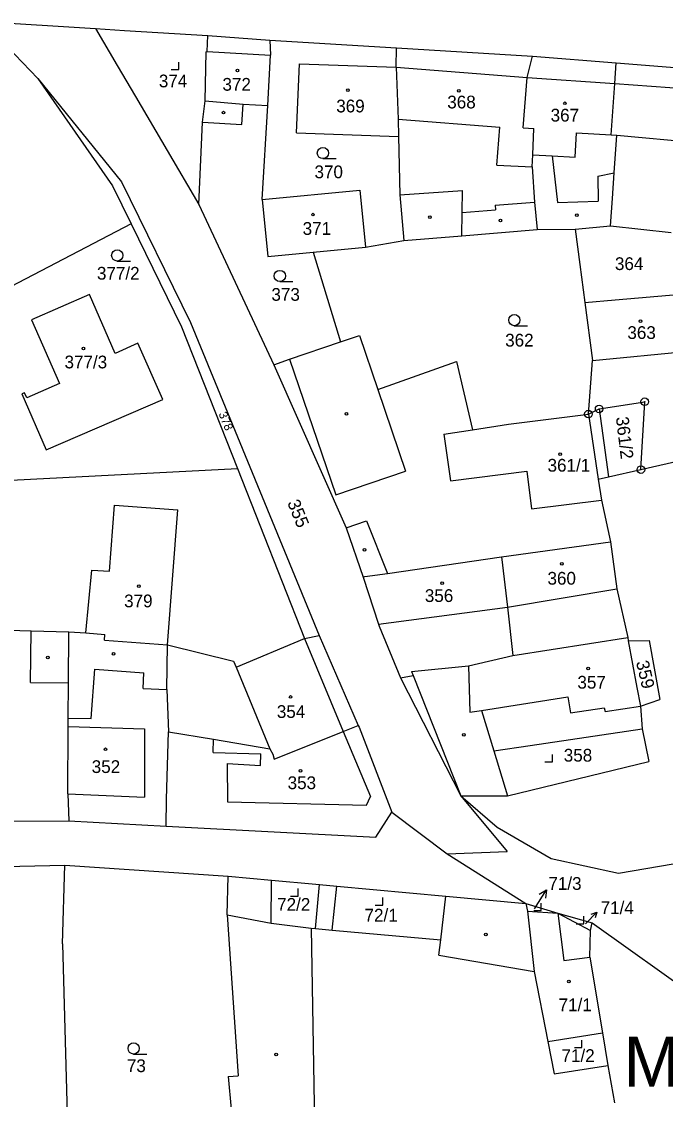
# Model space of a CAD drawing. Extents: x -779596 to -776743, y -1030330 to -1024513.
# Drawn here: x -778097.2 to -778011.4, y -1024857.5 to -1024713.8 of the extents above; entities that cross this region are included whole.
import ezdxf

# ---------------------------------------------------------------- set-up
doc = ezdxf.new("R2010")
doc.units = 0
for name, color, linetype in [('hranice parcel', 7, 'Continuous'), ('hranice vnitřní', 7, 'Continuous'), ('kultura', 7, 'Continuous'), ('Kód', 7, 'Continuous'), ('názvosloví', 7, 'Continuous'), ('č_ parcel šipka', 7, 'Continuous'), ('č_pacel stav_', 7, 'Continuous'), ('č_parcel poz_', 7, 'Continuous')]:
    doc.layers.add(name, color=color, linetype=linetype)

msp = doc.modelspace()

# ---------------------------------------------------------------- linework, layer by layer
at = {"layer": 'hranice parcel'}
for points in [[(-778102.38, -1024713.77), (-778087.35, -1024714.71)], [(-778087.35, -1024714.71), (-778083.48, -1024714.95)], [(-778087.35, -1024714.71), (-778084.45, -1024719.65)], [(-778083.48, -1024714.95), (-778072.36, -1024715.64)], [(-778100.2, -1024716.03), (-778095.04, -1024721.38)], [(-778072.45, -1024717.77), (-778072.36, -1024715.64)], [(-778072.36, -1024715.64), (-778064.12, -1024716.23)], [(-778064.12, -1024716.23), (-778064.03, -1024718.27)], [(-778064.12, -1024716.23), (-778047.21, -1024717.28)], [(-778072.74, -1024724.34), (-778072.59, -1024717.8)], [(-778072.59, -1024717.8), (-778072.45, -1024717.77)], [(-778047.28, -1024719.86), (-778047.21, -1024717.28)], [(-778047.21, -1024717.28), (-778029.11, -1024718.4)], [(-778064.4, -1024724.95), (-778064.03, -1024718.27)], [(-778060.54, -1024728.62), (-778060.17, -1024719.4)], [(-778060.17, -1024719.4), (-778047.28, -1024719.86)], [(-778029.81, -1024721.25), (-778029.11, -1024718.4)], [(-778029.11, -1024718.4), (-778017.93, -1024719.29)], [(-778018.12, -1024722.05), (-778017.93, -1024719.29)], [(-778017.93, -1024719.29), (-778000.7, -1024720.65)], [(-778084.45, -1024719.65), (-778082.03, -1024723.77)], [(-778047.28, -1024719.86), (-778046.99, -1024726.78)], [(-778095.04, -1024721.38), (-778083.9, -1024735.12)], [(-778095.04, -1024721.38), (-778085.07, -1024735.69)], [(-778030.36, -1024727.93), (-778029.81, -1024721.25)], [(-778018.6, -1024728.89), (-778018.12, -1024722.05)], [(-778082.03, -1024723.77), (-778073.59, -1024738.16)], [(-778073.11, -1024727.19), (-778072.74, -1024724.34)], [(-778067.83, -1024727.48), (-778067.68, -1024724.77)], [(-778067.68, -1024724.77), (-778064.4, -1024724.95)], [(-778065.13, -1024737.49), (-778064.4, -1024724.95)], [(-778073.59, -1024738.16), (-778073.11, -1024727.19)], [(-778073.11, -1024727.19), (-778067.83, -1024727.48)], [(-778046.99, -1024726.78), (-778046.94, -1024729.11)], [(-778030.36, -1024727.93), (-778028.94, -1024728.04)], [(-778029.07, -1024731.52), (-778028.94, -1024728.04)], [(-778060.54, -1024728.62), (-778046.94, -1024729.11)], [(-778046.94, -1024729.11), (-778046.78, -1024736.88)], [(-778018.6, -1024728.89), (-778017.86, -1024728.93)], [(-778018.21, -1024733.96), (-778017.86, -1024728.93)], [(-778029.13, -1024733.16), (-778029.07, -1024731.52)], [(-778029.13, -1024733.16), (-778028.81, -1024737.84)], [(-778083.9, -1024735.12), (-778074.71, -1024753.91)], [(-778018.44, -1024737.38), (-778018.21, -1024733.96)], [(-778085.07, -1024735.69), (-778082.6, -1024740.74)], [(-778065.13, -1024737.49), (-778052.11, -1024736.23)], [(-778052.11, -1024736.23), (-778051.38, -1024743.85)], [(-778073.59, -1024738.16), (-778063.6, -1024759.54)], [(-778065.13, -1024737.49), (-778064.4, -1024745.11)], [(-778046.78, -1024736.88), (-778046.24, -1024742.94)], [(-778028.81, -1024737.84), (-778028.48, -1024741.51)], [(-778018.69, -1024741.02), (-778018.44, -1024737.38)], [(-778082.6, -1024740.74), (-778102.73, -1024751.23)], [(-778082.6, -1024740.74), (-778075.88, -1024754.48)], [(-778023.43, -1024741.45), (-778018.69, -1024741.02)], [(-778018.69, -1024741.02), (-778010.62, -1024741.88)], [(-778046.24, -1024742.94), (-778038.51, -1024742.32)], [(-778038.51, -1024742.32), (-778028.48, -1024741.51)], [(-778028.48, -1024741.51), (-778023.43, -1024741.45)], [(-778023.43, -1024741.45), (-778022.8, -1024746.15)], [(-778058.34, -1024744.52), (-778051.38, -1024743.85)], [(-778051.38, -1024743.85), (-778046.24, -1024742.94)], [(-778064.4, -1024745.11), (-778058.34, -1024744.52)], [(-778058.34, -1024744.52), (-778054.69, -1024756.47)], [(-778022.8, -1024746.15), (-778022.12, -1024751.25)], [(-778088.14, -1024750.15), (-778095.87, -1024753.54)], [(-778084.71, -1024758.02), (-778088.14, -1024750.15)], [(-778022.12, -1024751.25), (-778018.07, -1024750.89)], [(-778018.07, -1024750.89), (-778009.3, -1024750.13)], [(-778022.12, -1024751.25), (-778021.1, -1024758.96)], [(-778095.87, -1024753.54), (-778092.17, -1024762.03)], [(-778074.71, -1024753.91), (-778057.52, -1024795.64)], [(-778075.88, -1024754.48), (-778068.42, -1024773.37)], [(-778081.69, -1024756.65), (-778084.71, -1024758.02)], [(-778078.39, -1024764.17), (-778081.69, -1024756.65)], [(-778061.47, -1024758.77), (-778054.69, -1024756.47)], [(-778054.69, -1024756.47), (-778052.18, -1024755.62)], [(-778052.18, -1024755.62), (-778049.73, -1024762.85)], [(-778063.6, -1024759.54), (-778061.47, -1024758.77)], [(-778063.6, -1024759.54), (-778053.92, -1024781.27)], [(-778049.73, -1024762.85), (-778039.23, -1024759.1)], [(-778039.23, -1024759.1), (-778037.11, -1024768.21)], [(-778021.65, -1024766.11), (-778021.1, -1024758.96)], [(-778092.17, -1024762.03), (-778096.5, -1024763.94)], [(-778096.81, -1024763.27), (-778097.18, -1024763.41)], [(-778097.18, -1024763.41), (-778093.95, -1024770.87)], [(-778096.5, -1024763.94), (-778096.81, -1024763.27)], [(-778093.95, -1024770.87), (-778078.39, -1024764.17)], [(-778021.65, -1024766.11), (-778020.22, -1024765.42)], [(-778020.22, -1024765.42), (-778014.14, -1024764.46)], [(-778020.22, -1024765.42), (-778018.96, -1024774.49)], [(-778014.64, -1024773.51), (-778014.14, -1024764.46)], [(-778032.29, -1024767.46), (-778021.65, -1024766.11)], [(-778037.11, -1024768.21), (-778032.29, -1024767.46)], [(-778014.64, -1024773.51), (-778009.57, -1024772.36)], [(-778100.38, -1024775), (-778068.42, -1024773.37)], [(-778068.42, -1024773.37), (-778059.48, -1024796.02)], [(-778018.96, -1024774.49), (-778014.64, -1024773.51)], [(-778020.33, -1024774.8), (-778018.96, -1024774.49)], [(-778020.33, -1024774.8), (-778019.91, -1024777.58)], [(-778085.47, -1024787.05), (-778084.8, -1024778.23)], [(-778084.8, -1024778.23), (-778076.39, -1024778.88)], [(-778019.91, -1024777.58), (-778018.69, -1024783.14)], [(-778077.75, -1024796.89), (-778076.39, -1024778.88)], [(-778053.92, -1024781.27), (-778051.66, -1024787.83)], [(-778033.22, -1024785.12), (-778018.69, -1024783.14)], [(-778018.69, -1024783.14), (-778017.86, -1024789.42)], [(-778048.43, -1024787.34), (-778033.22, -1024785.12)], [(-778033.22, -1024785.12), (-778032.45, -1024791.86)], [(-778088.62, -1024795.27), (-778087.83, -1024786.9)], [(-778087.83, -1024786.9), (-778085.47, -1024787.05)], [(-778051.66, -1024787.83), (-778051.46, -1024787.77)], [(-778051.66, -1024787.83), (-778049.62, -1024794.13)], [(-778051.46, -1024787.77), (-778048.43, -1024787.34)], [(-778017.86, -1024789.42), (-778016.41, -1024795.91)], [(-778032.45, -1024791.86), (-778031.71, -1024798.3)], [(-778049.62, -1024794.13), (-778049.55, -1024794.37)], [(-778103.48, -1024794.77), (-778095.94, -1024795)], [(-778095.94, -1024795), (-778090.92, -1024795.15)], [(-778090.96, -1024801.92), (-778090.92, -1024795.15)], [(-778090.92, -1024795.15), (-778088.62, -1024795.27)], [(-778088.62, -1024795.27), (-778086.11, -1024795.49)], [(-778086.17, -1024796.25), (-778086.11, -1024795.49)], [(-778059.48, -1024796.02), (-778057.52, -1024795.64)], [(-778057.52, -1024795.64), (-778052.32, -1024807.62)], [(-778049.55, -1024794.37), (-778046.71, -1024801.26)], [(-778086.17, -1024796.25), (-778077.75, -1024796.89)], [(-778077.83, -1024802.83), (-778077.75, -1024796.89)], [(-778077.75, -1024796.89), (-778068.95, -1024799.04)], [(-778068.6, -1024799.87), (-778059.48, -1024796.02)], [(-778031.71, -1024798.3), (-778016.41, -1024795.91)], [(-778016.41, -1024795.91), (-778016.33, -1024796.34)], [(-778016.33, -1024796.34), (-778013.54, -1024796.31)], [(-778016.33, -1024796.34), (-778015.19, -1024802.55)], [(-778013.54, -1024796.31), (-778012.13, -1024804.17)], [(-778037.62, -1024799.66), (-778031.71, -1024798.3)], [(-778068.95, -1024799.04), (-778068.6, -1024799.87)], [(-778045.23, -1024800.42), (-778037.62, -1024799.66)], [(-778046.71, -1024801.26), (-778045.01, -1024800.97)], [(-778046.71, -1024801.26), (-778038.67, -1024816.99)], [(-778045.23, -1024800.42), (-778045.01, -1024800.97)], [(-778090.99, -1024806.67), (-778090.96, -1024801.92)], [(-778077.83, -1024802.83), (-778077.62, -1024808.47)], [(-778015.19, -1024802.55), (-778014.68, -1024805.07)], [(-778014.68, -1024805.07), (-778012.13, -1024804.17)], [(-778014.68, -1024805.07), (-778014.49, -1024808.09)], [(-778091, -1024807.77), (-778090.99, -1024806.67)], [(-778091.05, -1024816.74), (-778091, -1024807.77)], [(-778077.91, -1024817.45), (-778077.62, -1024808.47)], [(-778077.62, -1024808.47), (-778071.61, -1024809.47)], [(-778063.53, -1024812.1), (-778054.33, -1024808.42)], [(-778054.33, -1024808.42), (-778052.32, -1024807.62)], [(-778052.32, -1024807.62), (-778052.22, -1024807.85)], [(-778052.22, -1024807.85), (-778047.84, -1024819.2)], [(-778029.41, -1024810.3), (-778014.49, -1024808.09)], [(-778014.49, -1024808.09), (-778013.61, -1024812.41)], [(-778071.61, -1024809.47), (-778064.1, -1024810.72)], [(-778064.1, -1024810.72), (-778063.72, -1024811.45)], [(-778063.72, -1024811.45), (-778063.53, -1024812.1)], [(-778034.23, -1024811.01), (-778029.41, -1024810.3)], [(-778034.23, -1024811.01), (-778032.41, -1024816.99)], [(-778032.41, -1024816.99), (-778013.61, -1024812.41)], [(-778091.05, -1024816.74), (-778090.93, -1024820.32)], [(-778038.67, -1024816.99), (-778033.8, -1024821.19)], [(-778038.67, -1024816.99), (-778032.41, -1024816.99)], [(-778038.67, -1024816.99), (-778032.48, -1024824.42)], [(-778077.93, -1024821.07), (-778077.91, -1024817.45)], [(-778050, -1024822.52), (-778047.84, -1024819.2)], [(-778047.84, -1024819.2), (-778040.48, -1024824.75)], [(-778103.61, -1024820.37), (-778090.93, -1024820.32)], [(-778090.93, -1024820.32), (-778077.93, -1024821.07)], [(-778077.93, -1024821.07), (-778050, -1024822.52)], [(-778033.8, -1024821.19), (-778026.59, -1024825.34)], [(-778040.48, -1024824.75), (-778032.48, -1024824.42)], [(-778040.48, -1024824.75), (-778030, -1024831.36)], [(-778026.59, -1024825.34), (-778017.63, -1024827.33)], [(-778017.63, -1024827.33), (-778002.79, -1024824.8)], [(-778107.44, -1024826.59), (-778091.45, -1024826.23)], [(-778091.74, -1024836.72), (-778091.45, -1024826.23)], [(-778091.45, -1024826.23), (-778069.67, -1024827.71)], [(-778069.81, -1024832.87), (-778069.67, -1024827.71)], [(-778069.67, -1024827.71), (-778063.91, -1024828.24)], [(-778063.91, -1024828.24), (-778057.98, -1024828.79)], [(-778057.98, -1024828.79), (-778057.48, -1024828.83)], [(-778057.48, -1024828.83), (-778055.16, -1024829.04)], [(-778055.79, -1024834.91), (-778055.16, -1024829.04)], [(-778055.16, -1024829.04), (-778040.65, -1024830.38)], [(-778041.3, -1024836.19), (-778040.65, -1024830.38)], [(-778040.65, -1024830.38), (-778030, -1024831.36)], [(-778030, -1024831.36), (-778029.78, -1024832.36)], [(-778030, -1024831.36), (-778025.7, -1024832.65)], [(-778069.81, -1024832.87), (-778063.93, -1024833.99)], [(-778069.81, -1024832.87), (-778068.33, -1024854.32)], [(-778029.78, -1024832.36), (-778025.7, -1024832.65)], [(-778029.78, -1024832.36), (-778028.86, -1024840.42)], [(-778025.7, -1024832.65), (-778021.14, -1024833.93)], [(-778025.7, -1024832.65), (-778021.38, -1024834.98)], [(-778063.93, -1024833.99), (-778058.61, -1024834.66)], [(-778021.38, -1024834.98), (-778021.14, -1024833.93)], [(-778021.14, -1024833.93), (-778007.05, -1024843.96)], [(-778058.61, -1024834.66), (-778058.02, -1024834.71)], [(-778058.02, -1024834.71), (-778055.79, -1024834.91)], [(-778055.79, -1024834.91), (-778041.3, -1024836.19)], [(-778021.44, -1024838.53), (-778021.38, -1024834.98)], [(-778091.74, -1024836.72), (-778090.46, -1024883.74)], [(-778021.44, -1024838.53), (-778019.78, -1024848.6)], [(-778028.86, -1024840.42), (-778027.05, -1024849.75)], [(-778027.05, -1024849.75), (-778019.78, -1024848.6)], [(-778019.78, -1024848.6), (-778019.06, -1024852.94)], [(-778027.05, -1024849.75), (-778026.21, -1024854.07)], [(-778026.21, -1024854.07), (-778019.06, -1024852.94)], [(-778019.06, -1024852.94), (-778018.17, -1024857.92)], [(-778069.65, -1024854.41), (-778068.33, -1024854.32)], [(-778069.65, -1024854.41), (-778069.26, -1024858.77)]]:
    msp.add_lwpolyline(points, dxfattribs=at)
at = {"layer": 'hranice vnitřní'}
for points in [[(-778072.45, -1024717.77), (-778064.03, -1024718.27)], [(-778047.28, -1024719.86), (-778029.81, -1024721.25)], [(-778029.81, -1024721.25), (-778018.12, -1024722.05)], [(-778018.12, -1024722.05), (-778001.02, -1024723.27)], [(-778072.74, -1024724.34), (-778067.68, -1024724.77)], [(-778046.99, -1024726.78), (-778033.47, -1024727.86)], [(-778033.86, -1024732.92), (-778033.47, -1024727.86)], [(-778023.39, -1024731.83), (-778023.21, -1024728.59)], [(-778023.21, -1024728.59), (-778018.6, -1024728.89)], [(-778017.86, -1024728.93), (-778007.25, -1024729.89)], [(-778029.07, -1024731.52), (-778026.46, -1024731.66)], [(-778026.46, -1024731.66), (-778023.39, -1024731.83)], [(-778026.46, -1024731.66), (-778025.78, -1024737.88)], [(-778033.86, -1024732.92), (-778029.13, -1024733.16)], [(-778020.38, -1024734.37), (-778018.21, -1024733.96)], [(-778020.38, -1024734.37), (-778020.33, -1024737.73)], [(-778046.78, -1024736.88), (-778038.45, -1024736.31)], [(-778038.48, -1024739.22), (-778038.45, -1024736.31)], [(-778034.06, -1024738.26), (-778028.81, -1024737.84)], [(-778025.78, -1024737.88), (-778020.33, -1024737.73)], [(-778038.51, -1024742.32), (-778038.48, -1024739.22)], [(-778038.48, -1024739.22), (-778034.03, -1024738.86)], [(-778034.06, -1024738.26), (-778034.03, -1024738.86)], [(-778021.1, -1024758.96), (-778008.25, -1024757.7)], [(-778061.47, -1024758.77), (-778055.32, -1024776.88)], [(-778049.73, -1024762.85), (-778046.03, -1024773.73)], [(-778021.65, -1024766.11), (-778020.33, -1024774.8)], [(-778040.92, -1024768.8), (-778037.11, -1024768.21)], [(-778040.92, -1024768.8), (-778040.03, -1024775.02)], [(-778055.32, -1024776.88), (-778046.03, -1024773.73)], [(-778040.03, -1024775.02), (-778029.84, -1024773.7)], [(-778029.84, -1024773.7), (-778029.22, -1024778.73)], [(-778029.22, -1024778.73), (-778019.91, -1024777.58)], [(-778053.92, -1024781.27), (-778051.22, -1024780.34)], [(-778051.22, -1024780.34), (-778048.43, -1024787.34)], [(-778032.45, -1024791.86), (-778017.86, -1024789.42)], [(-778049.62, -1024794.13), (-778032.45, -1024791.86)], [(-778096.02, -1024801.89), (-778095.94, -1024795)], [(-778059.48, -1024796.02), (-778054.33, -1024808.42)], [(-778068.6, -1024799.87), (-778064.1, -1024810.72)], [(-778037.62, -1024799.66), (-778037.47, -1024805.86)], [(-778087.92, -1024806.69), (-778087.46, -1024800.12)], [(-778087.46, -1024800.12), (-778080.92, -1024800.61)], [(-778081, -1024802.68), (-778080.92, -1024800.61)], [(-778045.01, -1024800.97), (-778038.67, -1024816.99)], [(-778096.02, -1024801.89), (-778090.96, -1024801.92)], [(-778081, -1024802.68), (-778077.83, -1024802.83)], [(-778035.88, -1024805.61), (-778024.38, -1024803.81)], [(-778024.38, -1024803.81), (-778024.04, -1024805.96)], [(-778037.47, -1024805.86), (-778035.88, -1024805.61)], [(-778035.88, -1024805.61), (-778034.23, -1024811.01)], [(-778024.04, -1024805.96), (-778019.53, -1024805.25)], [(-778019.53, -1024805.25), (-778019.42, -1024805.74)], [(-778019.42, -1024805.74), (-778014.68, -1024805.07)], [(-778090.99, -1024806.67), (-778087.92, -1024806.69)], [(-778091, -1024807.77), (-778080.82, -1024808.09)], [(-778080.82, -1024808.09), (-778080.81, -1024817.17)], [(-778054.33, -1024808.42), (-778050.68, -1024817.11)], [(-778071.66, -1024811.21), (-778071.61, -1024809.47)], [(-778071.66, -1024811.21), (-778065.33, -1024811.4)], [(-778065.36, -1024812.94), (-778065.33, -1024811.4)], [(-778069.82, -1024812.7), (-778065.36, -1024812.94)], [(-778069.82, -1024812.7), (-778069.77, -1024817.81)], [(-778091.05, -1024816.74), (-778080.81, -1024817.17)], [(-778051.21, -1024818.23), (-778050.68, -1024817.11)], [(-778069.77, -1024817.81), (-778051.21, -1024818.23)], [(-778063.93, -1024833.99), (-778063.91, -1024828.24)], [(-778058.02, -1024834.71), (-778057.48, -1024828.83)], [(-778025.7, -1024832.65), (-778024.91, -1024838.97)], [(-778058.61, -1024834.66), (-778058.08, -1024865.99)], [(-778041.59, -1024838.27), (-778041.3, -1024836.19)], [(-778041.59, -1024838.27), (-778028.86, -1024840.42)], [(-778024.91, -1024838.97), (-778021.44, -1024838.53)]]:
    msp.add_lwpolyline(points, dxfattribs=at)
at = {"layer": 'kultura'}
for points in [[(-778077.26, -1024720.18), (-778076.26, -1024720.18), (-778076.26, -1024719.18)], [(-778057.04, -1024732.05), (-778055.29, -1024732.05)], [(-778084.45, -1024745.7), (-778082.7, -1024745.7)], [(-778062.78, -1024748.44), (-778061.03, -1024748.44)], [(-778031.52, -1024754.33), (-778029.77, -1024754.33)], [(-778027.45, -1024812.48), (-778026.45, -1024812.48), (-778026.45, -1024811.48)], [(-778061.35, -1024830.38), (-778060.35, -1024830.38), (-778060.35, -1024829.38)], [(-778050.06, -1024831.57), (-778049.06, -1024831.57), (-778049.06, -1024830.57)], [(-778028.92, -1024832.31), (-778027.92, -1024832.31), (-778027.92, -1024831.31)], [(-778023.27, -1024834.05), (-778022.27, -1024834.05), (-778022.27, -1024833.05)], [(-778023.52, -1024850.57), (-778022.52, -1024850.57), (-778022.52, -1024849.57)], [(-778082.27, -1024851.43), (-778080.52, -1024851.43)]]:
    msp.add_lwpolyline(points, dxfattribs=at)
for centre, radius in [((-778068.44, -1024720.29), 0.175), ((-778053.7, -1024722.92), 0.175), ((-778038.91, -1024723), 0.175), ((-778024.77, -1024724.67), 0.175), ((-778070.28, -1024725.91), 0.175), ((-778057.04, -1024731.3), 0.75), ((-778058.36, -1024739.51), 0.175), ((-778042.77, -1024739.86), 0.175), ((-778023.19, -1024739.59), 0.175), ((-778033.38, -1024740.3), 0.175), ((-778084.45, -1024744.95), 0.75), ((-778062.78, -1024747.69), 0.75), ((-778031.52, -1024753.58), 0.75), ((-778014.7, -1024753.72), 0.175), ((-778088.97, -1024757.37), 0.175), ((-778053.91, -1024766.06), 0.175), ((-778025.42, -1024771.45), 0.175), ((-778051.5, -1024784.21), 0.175), ((-778025.19, -1024786.06), 0.175), ((-778041.15, -1024788.66), 0.175), ((-778081.58, -1024789.06), 0.175), ((-778093.7, -1024798.55), 0.175), ((-778084.94, -1024798.07), 0.175), ((-778021.68, -1024800.02), 0.175), ((-778061.34, -1024803.82), 0.175), ((-778038.24, -1024808.88), 0.175), ((-778086.02, -1024810.8), 0.175), ((-778060.02, -1024813.66), 0.175), ((-778035.31, -1024835.49), 0.175), ((-778024.24, -1024841.75), 0.175), ((-778082.27, -1024850.68), 0.75), ((-778063.27, -1024851.49), 0.175)]:
    msp.add_circle(centre, radius, dxfattribs=at)
at = {"layer": 'Kód'}
for centre, radius in [((-778014.14, -1024764.46), 0.5), ((-778020.22, -1024765.42), 0.5), ((-778020.22, -1024765.42), 0.032), ((-778014.14, -1024764.46), 0.032), ((-778021.65, -1024766.11), 0.5), ((-778021.65, -1024766.11), 0.032), ((-778014.64, -1024773.51), 0.5), ((-778014.64, -1024773.51), 0.032)]:
    msp.add_circle(centre, radius, dxfattribs=at)
at = {"layer": 'č_ parcel šipka'}
for points in [[(-778028.85, -1024832.08), (-778027.243, -1024829.548)], [(-778028.201, -1024830.124), (-778027.243, -1024829.548), (-778027.357, -1024830.66)], [(-778022.02, -1024834.09), (-778020.501, -1024832.512)], [(-778021.271, -1024832.785), (-778020.501, -1024832.512), (-778020.744, -1024833.291)]]:
    msp.add_lwpolyline(points, dxfattribs=at)

# ---------------------------------------------------------------- texts
at = {"layer": 'názvosloví'}
msp.add_text('Mšec', height=6.7, dxfattribs=at).set_placement((-778016.946, -1024855.8))
at = {"layer": 'č_ parcel šipka'}
for s, p in [('71/3', (-778026.98, -1024829.54)), ('71/4', (-778020.01, -1024832.77))]:
    msp.add_text(s, height=1.7, dxfattribs=at).set_placement(p)
at = {"layer": 'č_pacel stav_'}
for s, height, p in [('374', 1.7, (-778078.91, -1024722.54)), ('372', 1.7, (-778070.43, -1024722.99)), ('368', 1.7, (-778040.46, -1024725.35)), ('369', 1.7, (-778055.26, -1024725.88)), ('367', 1.7, (-778026.68, -1024727.1)), ('371', 1.7, (-778059.74, -1024742.21)), ('363', 1.7, (-778016.45, -1024756.09)), ('377/3', 1.7, (-778091.483, -1024760.01)), ('361/1', 1.7, (-778027.09, -1024773.78)), ('360', 1.7, (-778027.1, -1024788.85)), ('356', 1.7, (-778043.45, -1024791.16)), ('379', 1.7, (-778083.54, -1024791.87)), ('357', 1.7, (-778023.11, -1024802.71)), ('354', 1.7, (-778063.18, -1024806.62)), ('358', 1.7, (-778024.93, -1024812.44)), ('352', 1.7, (-778087.86, -1024813.96)), ('353', 1.7, (-778061.74, -1024816.11)), ('72/2', 1.7, (-778063.14, -1024832.33)), ('72/1', 1.7, (-778051.49, -1024833.77)), ('71/3', 0.1, (-778028.65, -1024831.88)), ('71/4', 0.1, (-778021.82, -1024833.89)), ('71/1', 1.7, (-778025.62, -1024845.72)), ('71/2', 1.7, (-778025.23, -1024852.49))]:
    msp.add_text(s, height=height, dxfattribs=at).set_placement(p)
at = {"layer": 'č_parcel poz_'}
for s, p in [('370', (-778058.16, -1024734.66)), ('364', (-778018.11, -1024746.9)), ('377/2', (-778087.163, -1024748.18)), ('373', (-778063.9, -1024751)), ('362', (-778032.74, -1024757.1)), ('73', (-778083.17, -1024853.84))]:
    msp.add_text(s, height=1.7, dxfattribs=at).set_placement(p)
for s, height, rotation, p in [('378', 1.14, 292.30233, (-778070.97, -1024766.069)), ('361/2', 1.7, 276.9022, (-778017.988, -1024766.544)), ('355', 1.7, 292.30233, (-778061.82, -1024777.909)), ('359', 1.7, 283.40225, (-778015.31, -1024799.178))]:
    msp.add_text(s, height=height, rotation=rotation, dxfattribs=at).set_placement(p)

doc.saveas('drawing.dxf')
